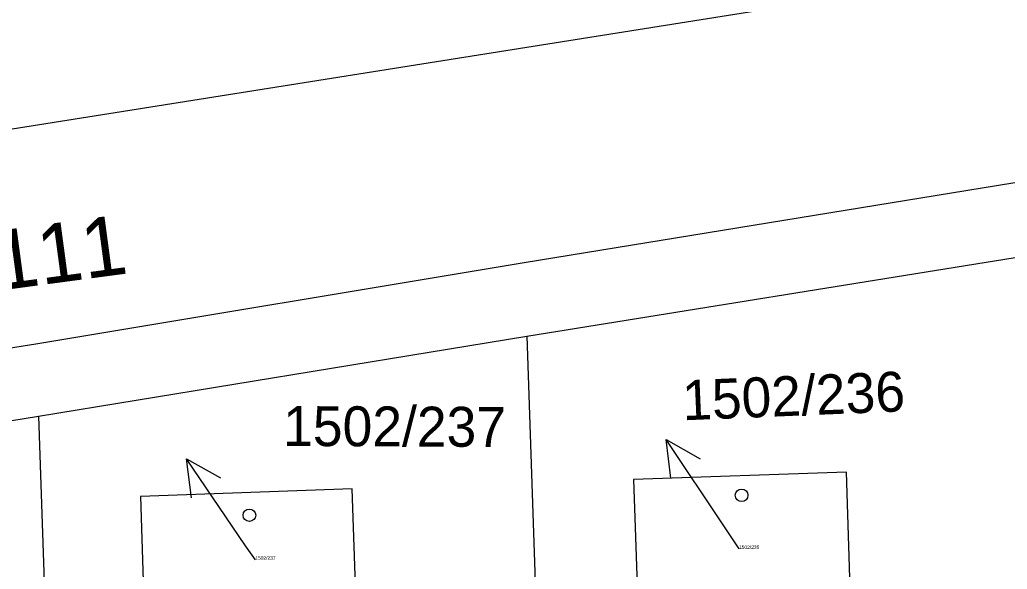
# Model space of a CAD drawing. Extents: x -737240 to -735272, y -1119606 to -1117878.
# Drawn here: x -736306.15 to -736277.98, y -1118187.8 to -1118172.11 of the extents above; entities that cross this region are included whole.
import ezdxf

# ---------------------------------------------------------------- set-up
doc = ezdxf.new("R2010")
doc.units = 0
for name, color, linetype in [('Level 1', 7, 'Continuous'), ('Level 16', 7, 'Continuous'), ('Level 19', 7, 'Continuous'), ('Level 25', 7, 'Continuous')]:
    doc.layers.add(name, color=color, linetype=linetype)

msp = doc.modelspace()

# ---------------------------------------------------------------- linework, layer by layer
at = {"layer": 'Level 1'}
for p, q in [((-736291.69, -1118181.15), (-736277.75, -1118178.9)), ((-736305.62, -1118183.43), (-736291.69, -1118181.15)), ((-736291.69, -1118181.15), (-736290.5, -1118216.12)), ((-736319.55, -1118185.71), (-736305.62, -1118183.43)), ((-736305.62, -1118183.43), (-736304.49, -1118216.6))]:
    msp.add_line(p, q, dxfattribs=at)
for points in [[(-736375.4, -1118183.82), (-736360.24, -1118182.63), (-736346.62, -1118181.25), (-736336.15, -1118179.96), (-736269.99, -1118169.44), (-736234, -1118166.66), (-736158.96, -1118165.48), (-736148.63, -1118166.45), (-736140.93, -1118169.02), (-736134.87, -1118171.7), (-736132.41, -1118173.31), (-735949.71, -1118307.16)], [(-736227.72, -1118174.66), (-736232.05, -1118172.96), (-736235.92, -1118173.08), (-736263.87, -1118175.05), (-736277.82, -1118176.78), (-736291.76, -1118179.05), (-736305.69, -1118181.37), (-736319.62, -1118183.58), (-736333.55, -1118185.73), (-736347.5, -1118187.54), (-736361.46, -1118188.98), (-736375.42, -1118190.14)], [(-736282.46, -1118188.35), (-736282.57, -1118185.03), (-736288.64, -1118185.24), (-736288.53, -1118188.53)], [(-736296.55, -1118188.81), (-736296.67, -1118185.51), (-736302.71, -1118185.72), (-736302.6, -1118189.05)]]:
    msp.add_lwpolyline(points, dxfattribs=at)
at = {"layer": 'Level 16'}
for points in [[(-736285.63, -1118187.22), (-736286.05, -1118186.59), (-736287.714, -1118184.094)], [(-736287.575, -1118185.203), (-736287.714, -1118184.094), (-736286.743, -1118184.648)], [(-736299.43, -1118187.53), (-736299.71, -1118187.13), (-736301.398, -1118184.65)], [(-736301.249, -1118185.758), (-736301.398, -1118184.65), (-736300.422, -1118185.195)]]:
    msp.add_lwpolyline(points, dxfattribs=at)
at = {"layer": 'Level 25'}
for centre in [(-736285.56, -1118185.69), (-736299.6, -1118186.26)]:
    msp.add_ellipse(centre, major_axis=(0.18, 0), ratio=0.984808, dxfattribs=at)

# ---------------------------------------------------------------- texts
at = {"layer": 'Level 16'}
for s, height, rotation, p in [('1502/111', 1.7, 7.6378, (-736312.42, -1118180.608)), ('1502/236', 1.14, 2.3627, (-736287.23, -1118183.55)), ('1502/237', 1.14, 359.7347, (-736298.64, -1118184.28))]:
    msp.add_text(s, height=height, rotation=rotation, dxfattribs=at).set_placement(p)
at = {"layer": 'Level 19'}
for s, p in [('1502/236', (-736285.63, -1118187.22)), ('1502/237', (-736299.43, -1118187.53))]:
    msp.add_text(s, height=0.1, dxfattribs=at).set_placement(p)

doc.saveas('drawing.dxf')
